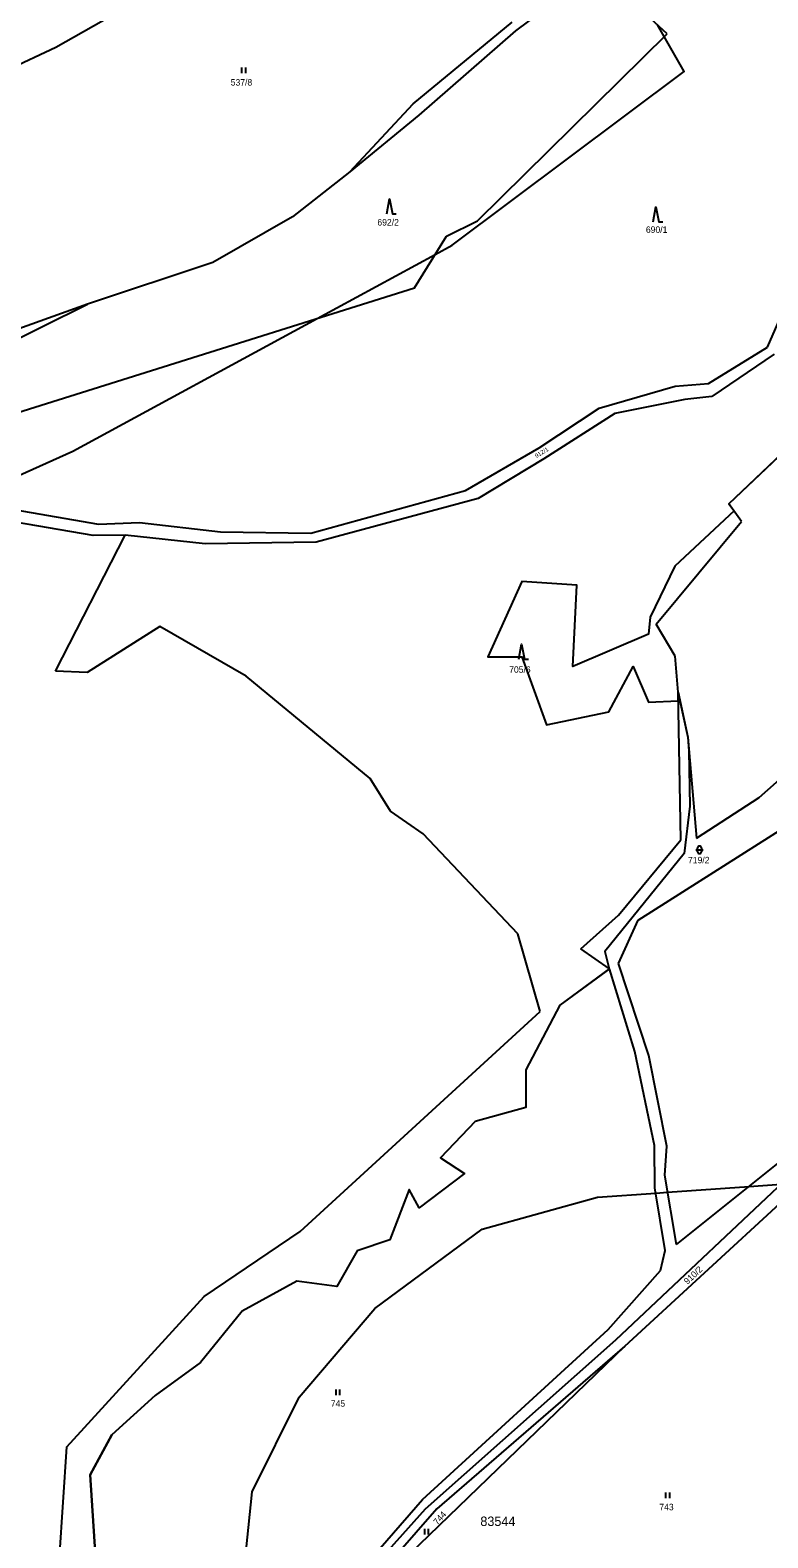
# Model space of a CAD drawing. Extents: x -547623 to -538651, y -1096714 to -1086522.
# Drawn here: x -544558.3 to -544362.8, y -1093972.7 to -1093573.6 of the extents above; entities that cross this region are included whole.
import ezdxf

# ---------------------------------------------------------------- set-up
doc = ezdxf.new("R2010")
doc.units = 0
for name, color, linetype in [('Vrstva 1', 7, 'Continuous'), ('Vrstva 25', 7, 'Continuous'), ('Vrstva 52', 7, 'Continuous'), ('Vrstva 53', 7, 'Continuous'), ('Vrstva 86', 7, 'Continuous')]:
    doc.layers.add(name, color=color, linetype=linetype)

msp = doc.modelspace()

# ---------------------------------------------------------------- linework, layer by layer
at = {"layer": 'Vrstva 1'}
for points in [[(-544408, -1093557.48), (-544429.72, -1093573.72)], [(-544389.57, -1093574.52), (-544408, -1093557.48)], [(-544551.51, -1093578.06), (-544517.5, -1093558.76)], [(-544456.78, -1093593.04), (-544430.56, -1093571.44)], [(-544429.72, -1093573.72), (-544455.34, -1093596.09)], [(-544439.8, -1093624.02), (-544389.57, -1093574.52)], [(-544577.2, -1093590.08), (-544551.51, -1093578.06)], [(-544473.61, -1093611.03), (-544456.78, -1093593.04)], [(-544455.34, -1093596.09), (-544473.61, -1093611.03)], [(-544473.61, -1093611.03), (-544488.81, -1093622.94)], [(-544488.81, -1093622.94), (-544509.87, -1093635.1)], [(-544448, -1093628.07), (-544439.8, -1093624.02)], [(-544456.44, -1093641.8), (-544448, -1093628.07)], [(-544509.87, -1093635.1), (-544543.07, -1093646.08)], [(-544362.97, -1093657.45), (-544354.36, -1093637.91)], [(-544608.29, -1093689.42), (-544456.44, -1093641.8)], [(-544543.07, -1093646.08), (-544568.3, -1093655.07)], [(-544566.82, -1093657.81), (-544543.07, -1093646.08)], [(-544378.62, -1093667.07), (-544362.97, -1093657.45)], [(-544361.15, -1093659.37), (-544377.72, -1093670.57)], [(-544407.56, -1093673.67), (-544387.42, -1093667.77)], [(-544387.42, -1093667.77), (-544378.62, -1093667.07)], [(-544423.47, -1093684.1), (-544407.56, -1093673.67)], [(-544384.82, -1093671.3), (-544403.35, -1093675.08)], [(-544377.72, -1093670.57), (-544384.82, -1093671.3)], [(-544403.35, -1093675.08), (-544422.21, -1093687.06)], [(-544373.17, -1093698.99), (-544353.73, -1093680.49)], [(-544442.99, -1093695.4), (-544423.47, -1093684.1)], [(-544422.21, -1093687.06), (-544439.63, -1093697.57)], [(-544575.96, -1093698.12), (-544540.18, -1093704.31)], [(-544483.91, -1093706.74), (-544442.99, -1093695.4)], [(-544439.63, -1093697.57), (-544482.48, -1093709.12)], [(-544541.62, -1093707.33), (-544577.19, -1093701.27)], [(-544369.84, -1093703.59), (-544373.17, -1093698.99)], [(-544540.18, -1093704.31), (-544529.32, -1093703.93)], [(-544529.32, -1093703.93), (-544507.83, -1093706.4)], [(-544392.44, -1093730.81), (-544369.84, -1093703.59)], [(-544551.61, -1093743.27), (-544533.09, -1093707.22)], [(-544533.09, -1093707.22), (-544541.62, -1093707.33)], [(-544511.91, -1093709.52), (-544533.09, -1093707.22)], [(-544482.48, -1093709.12), (-544511.91, -1093709.52)], [(-544507.83, -1093706.4), (-544483.91, -1093706.74)], [(-544523.93, -1093731.39), (-544543.14, -1093743.59)], [(-544501.03, -1093744.62), (-544523.93, -1093731.39)], [(-544387.39, -1093739.31), (-544392.44, -1093730.81)], [(-544365.17, -1093776.69), (-544315.47, -1093732.72)], [(-544386.63, -1093748.79), (-544387.39, -1093739.31)], [(-544543.14, -1093743.59), (-544551.61, -1093743.27)], [(-544468.17, -1093771.67), (-544501.03, -1093744.62)], [(-544385.94, -1093787.93), (-544386.63, -1093748.79)], [(-544386.63, -1093748.79), (-544384.08, -1093760.76)], [(-544384.08, -1093760.76), (-544381.72, -1093787.5)], [(-544462.85, -1093780.32), (-544468.17, -1093771.67)], [(-544381.72, -1093787.5), (-544365.17, -1093776.69)], [(-544454.13, -1093786.3), (-544462.85, -1093780.32)], [(-544397.19, -1093809.18), (-544358.11, -1093784.34)], [(-544429.09, -1093812.77), (-544454.13, -1093786.3)], [(-544402.44, -1093807.9), (-544385.94, -1093787.93)], [(-544412.4, -1093816.75), (-544402.44, -1093807.9)], [(-544402.43, -1093820.66), (-544397.19, -1093809.18)], [(-544423.14, -1093833.32), (-544429.09, -1093812.77)], [(-544404.84, -1093822.06), (-544412.4, -1093816.75)], [(-544404.84, -1093822.06), (-544417.95, -1093831.69)], [(-544398.13, -1093843.96), (-544404.84, -1093822.06)], [(-544394.36, -1093845.01), (-544402.43, -1093820.66)], [(-544486.76, -1093891.63), (-544423.14, -1093833.32)], [(-544417.95, -1093831.69), (-544426.96, -1093848.82)], [(-544392.92, -1093868.85), (-544398.13, -1093843.96)], [(-544389.61, -1093869.02), (-544394.36, -1093845.01)], [(-544426.96, -1093848.82), (-544426.96, -1093858.82)], [(-544426.96, -1093858.82), (-544440.36, -1093862.44)], [(-544440.36, -1093862.44), (-544449.59, -1093872.1)], [(-544392.79, -1093880.02), (-544392.92, -1093868.85)], [(-544390.16, -1093876.71), (-544389.61, -1093869.02)], [(-544387.06, -1093895.07), (-544354.81, -1093869.25)], [(-544449.59, -1093872.1), (-544443.26, -1093876.26)], [(-544403.16, -1093920.26), (-544352.52, -1093872.65)], [(-544443.26, -1093876.26), (-544455.23, -1093885.34)], [(-544387.06, -1093895.07), (-544390.16, -1093876.71)], [(-544457.9, -1093880.5), (-544462.98, -1093893.78)], [(-544455.23, -1093885.34), (-544457.9, -1093880.5)], [(-544390.07, -1093896.62), (-544392.79, -1093880.02)], [(-544400.78, -1093921.99), (-544358.53, -1093883.13)], [(-544512.14, -1093908.79), (-544486.76, -1093891.63)], [(-544462.98, -1093893.78), (-544471.62, -1093896.74)], [(-544471.62, -1093896.74), (-544477, -1093906.19)], [(-544391.26, -1093901.89), (-544390.07, -1093896.62)], [(-544405.17, -1093917.58), (-544391.26, -1093901.89)], [(-544487.66, -1093904.72), (-544502.13, -1093912.69)], [(-544477, -1093906.19), (-544487.66, -1093904.72)], [(-544548.59, -1093948.63), (-544512.14, -1093908.79)], [(-544502.13, -1093912.69), (-544513.13, -1093926.3)], [(-544454.37, -1093962.56), (-544405.17, -1093917.58)], [(-544453.52, -1093965.02), (-544403.16, -1093920.26)], [(-544400.78, -1093921.99), (-544478.55, -1093997.08)], [(-544400.78, -1093921.99), (-544450.57, -1093965.06)], [(-544513.13, -1093926.3), (-544525.13, -1093935)], [(-544525.13, -1093935), (-544536.64, -1093945.45)], [(-544542.4, -1093956.05), (-544536.64, -1093945.45)], [(-544550.53, -1093977.91), (-544548.59, -1093948.63)], [(-544540.83, -1093980.43), (-544542.4, -1093956.05)], [(-544484.45, -1093997.17), (-544454.37, -1093962.56)], [(-544482.16, -1093996.98), (-544453.52, -1093965.02)], [(-544450.57, -1093965.06), (-544478.55, -1093997.08)]]:
    msp.add_lwpolyline(points, dxfattribs=at)
at = {"layer": 'Vrstva 25'}
for p, q in [((-544502.18, -1093584.92), (-544502.18, -1093583.42)), ((-544501.18, -1093584.92), (-544501.18, -1093583.42)), ((-544381.47, -1093791.05), (-544381.47, -1093790.05)), ((-544380.47, -1093790.05), (-544380.47, -1093791.05)), ((-544381.97, -1093790.55), (-544379.97, -1093790.55)), ((-544477.22, -1093934.96), (-544477.22, -1093933.46)), ((-544476.22, -1093934.96), (-544476.22, -1093933.46)), ((-544389.86, -1093962.23), (-544389.86, -1093960.73)), ((-544388.86, -1093962.23), (-544388.86, -1093960.73)), ((-544453.73, -1093971.84), (-544453.73, -1093970.34)), ((-544452.73, -1093971.84), (-544452.73, -1093970.34))]:
    msp.add_line(p, q, dxfattribs=at)
for points in [[(-544463.79, -1093622.19), (-544463.09, -1093618.19), (-544462.29, -1093622.19), (-544461.29, -1093622.19)], [(-544393.21, -1093624.31), (-544392.51, -1093620.31), (-544391.71, -1093624.31), (-544390.71, -1093624.31)], [(-544428.79, -1093740.1), (-544428.09, -1093736.1), (-544427.29, -1093740.1), (-544426.29, -1093740.1)]]:
    msp.add_lwpolyline(points, dxfattribs=at)
for centre, start, end in [((-544380.97, -1093790.05), 0, 180), ((-544380.97, -1093791.05), 180, 0)]:
    msp.add_arc(centre, 0.5, start, end, dxfattribs=at)
at = {"layer": 'Vrstva 52'}
for points in [[(-544818.5, -1093862.5), (-544782, -1093838), (-544735, -1093813.5), (-544723.5, -1093804), (-544680, -1093777), (-544635, -1093732), (-544614.5, -1093699.5), (-544583.11, -1093700.45), (-544581.5, -1093700.5), (-544576.14, -1093698.09), (-544547, -1093685), (-544482.28, -1093649.9), (-544450.99, -1093632.94), (-544446.5, -1093630.5), (-544385, -1093584.5), (-544390.33, -1093575.27), (-544392.12, -1093572.17)], [(-544360.06, -1093686.51), (-544373.17, -1093698.99), (-544371.82, -1093700.85), (-544387.5, -1093715.5), (-544394, -1093729), (-544394.5, -1093733.5), (-544414.5, -1093742), (-544413.5, -1093720.5), (-544428, -1093719.5), (-544437, -1093739.5), (-544428, -1093739.5), (-544421.5, -1093757.5), (-544405, -1093754), (-544398.5, -1093742), (-544394.5, -1093751.5), (-544386.59, -1093751.12), (-544386.14, -1093751.1), (-544384.08, -1093760.76), (-544383.76, -1093764.37), (-544383.5, -1093779), (-544385, -1093791.5), (-544406, -1093817.5), (-544404.86, -1093822.04), (-544404.86, -1093822.07), (-544417.95, -1093831.69), (-544426.96, -1093848.82), (-544426.96, -1093858.82), (-544440.36, -1093862.44), (-544449.59, -1093872.1), (-544443.26, -1093876.26), (-544455.23, -1093885.34), (-544457.9, -1093880.5), (-544462.98, -1093893.78), (-544471.62, -1093896.74), (-544477, -1093906.19), (-544487.66, -1093904.72), (-544502.13, -1093912.69), (-544513.13, -1093926.3), (-544525.13, -1093935), (-544536.64, -1093945.45), (-544542.4, -1093956.05), (-544540.83, -1093980.43)], [(-544503.5, -1094000), (-544499.5, -1093960.5), (-544487, -1093935.5), (-544467, -1093912), (-544438.5, -1093891), (-544408, -1093882.5), (-544392.56, -1093881.42), (-544389.4, -1093881.19), (-544367.84, -1093879.68), (-544359.37, -1093879.09), (-544353.17, -1093878.65), (-544351, -1093878.5), (-544327.5, -1093882.5), (-544305.5, -1093891.5), (-544299.47, -1093892.4), (-544299.35, -1093892.42), (-544295.5, -1093893), (-544293.5, -1093893.5)]]:
    msp.add_lwpolyline(points, dxfattribs=at)

# ---------------------------------------------------------------- texts
at = {"layer": 'Vrstva 53'}
msp.add_text('83544', height=2.5, dxfattribs=at).set_placement((-544439.02, -1093969.57))
at = {"layer": 'Vrstva 86'}
for s, p in [('537/8', (-544505.15, -1093588.22)), ('692/2', (-544466.29, -1093625.28)), ('690/1', (-544395.16, -1093627.21)), ('705/6', (-544431.38, -1093743.68)), ('719/2', (-544384, -1093794.12)), ('745', (-544478.63, -1093937.98)), ('743', (-544391.6, -1093965.4))]:
    msp.add_text(s, height=1.7, dxfattribs=at).set_placement(p)
for s, height, rotation, p in [('912/1', 1.14, 31.8104, (-544424.16, -1093686.89)), ('910/2', 1.7, 43.2189, (-544384.14, -1093905.73)), ('744', 1.7, 48.3886, (-544450.39, -1093969.45))]:
    msp.add_text(s, height=height, rotation=rotation, dxfattribs=at).set_placement(p)

doc.saveas('drawing.dxf')
